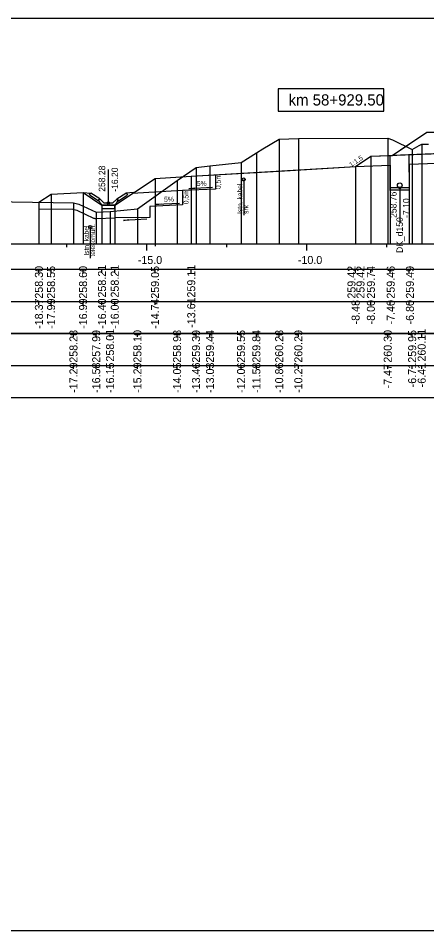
# Model space of a CAD drawing. Extents: x 6516023 to 6560129, y 5513077 to 5529206.
# Drawn here: x 6517018.7 to 6517031.46, y 5514451.16 to 5514479.66 of the extents above; entities that cross this region are included whole.
import ezdxf

# ---------------------------------------------------------------- set-up
doc = ezdxf.new("R2010")
doc.units = 0
for name, color, linetype in [('IR_default', 7, 'Continuous'), ('TOR_PRZEK_P-kable', 7, 'Continuous'), ('TOR_PRZEK_P-komponent', 7, 'Continuous'), ('TOR_PRZEK_P-odwodnienie', 7, 'Continuous'), ('TOR_PRZEK_P-opisy', 7, 'Continuous'), ('TOR_PRZEK_P-schodkowanie+wymiana', 7, 'Continuous'), ('TOR_PRZEK_P-tabelka istniejace', 7, 'Continuous'), ('TOR_PRZEK_P-tabelka projektowane', 7, 'Continuous'), ('TOR_PRZEK_P-teren istniejacy', 7, 'Continuous'), ('TOR_PRZEK_P-uklad odniesienia', 7, 'Continuous'), ('TOR_PRZEK_P-warstwa ochronna I', 7, 'Continuous'), ('TOR_PRZEK_P-warstwa ochronna II', 7, 'Continuous'), ('TOR_PS_T-skarpy projektowane', 7, 'Continuous'), ('TOR_RAMKI-ramka+tabelka 1', 7, 'Continuous')]:
    doc.layers.add(name, color=color, linetype=linetype)

msp = doc.modelspace()

# ---------------------------------------------------------------- linework, layer by layer
at = {"layer": 'IR_default'}
msp.add_lwpolyline([(6517019.343, 5514473.907), (6517019.723, 5514474.16), (6517020.722, 5514474.21), (6517021.313, 5514473.816), (6517021.713, 5514473.816), (6517022.97, 5514474.654), (6517024.102, 5514474.721), (6517026.848, 5514474.884), (6517029.234, 5514475.027), (6517029.362, 5514475.112), (6517029.713, 5514475.346), (6517030.012, 5514475.358), (6517030.378, 5514475.372), (6517030.866, 5514475.698), (6517031.463, 5514476.096)], dxfattribs=at)
at = {"layer": 'TOR_PRZEK_P-kable'}
for p, q in [((6517025.739, 5514474.62), (6517025.739, 5514473.51)), ((6517020.948, 5514473.138), (6517020.948, 5514472.164))]:
    msp.add_line(p, q, dxfattribs=at)
for centre in [(6517025.739, 5514474.62), (6517020.948, 5514473.138)]:
    msp.add_circle(centre, 0.05, dxfattribs=at)
at = {"layer": 'TOR_PRZEK_P-komponent'}
msp.add_lwpolyline([(6517031.463, 5514476.096), (6517034.963, 5514476.096), (6517035.963, 5514476.096), (6517039.463, 5514476.096), (6517040.013, 5514476.096), (6517043.513, 5514476.096), (6517044.858, 5514475.2), (6517041.013, 5514475.354), (6517037.713, 5514475.486), (6517036.963, 5514475.516), (6517035.763, 5514475.564), (6517035.163, 5514475.564), (6517033.963, 5514475.516), (6517033.213, 5514475.486), (6517030.378, 5514475.372)], close=True, dxfattribs=at)
at = {"layer": 'TOR_PRZEK_P-odwodnienie'}
for p, q in [((6517030.314, 5514474.281), (6517030.311, 5514475.37)), ((6517030.914, 5514474.283), (6517030.911, 5514475.394)), ((6517021.513, 5514473.886), (6517021.513, 5514474.93)), ((6517021.248, 5514474.011), (6517020.968, 5514474.198)), ((6517021.778, 5514474.011), (6517022.058, 5514474.198)), ((6517030.914, 5514474.362), (6517030.314, 5514474.362)), ((6517030.914, 5514474.282), (6517030.314, 5514474.282)), ((6517030.614, 5514474.362), (6517030.614, 5514473.26)), ((6517021.204, 5514473.945), (6517020.943, 5514474.119)), ((6517021.215, 5514473.961), (6517021.204, 5514473.945)), ((6517021.206, 5514473.981), (6517021.253, 5514474.005)), ((6517021.248, 5514474.011), (6517021.24, 5514473.999)), ((6517021.373, 5514473.886), (6517021.253, 5514474.005)), ((6517021.373, 5514473.886), (6517021.653, 5514473.886)), ((6517021.653, 5514473.886), (6517021.773, 5514474.005)), ((6517021.773, 5514474.005), (6517021.821, 5514473.981)), ((6517021.778, 5514474.011), (6517021.786, 5514473.999)), ((6517021.811, 5514473.961), (6517021.822, 5514473.945)), ((6517021.822, 5514473.945), (6517022.083, 5514474.119)), ((6517021.323, 5514473.816), (6517021.703, 5514473.816))]:
    msp.add_line(p, q, dxfattribs=at)
for points in [[(6517020.722, 5514474.21), (6517020.968, 5514474.198)], [(6517020.918, 5514474.172), (6517020.968, 5514474.198)], [(6517020.918, 5514474.172), (6517020.943, 5514474.119)], [(6517022.304, 5514474.21), (6517022.058, 5514474.198)], [(6517022.108, 5514474.172), (6517022.058, 5514474.198)], [(6517022.108, 5514474.172), (6517022.083, 5514474.119)], [(6517021.24, 5514473.999), (6517021.205, 5514473.98)], [(6517021.205, 5514473.98), (6517021.215, 5514473.961)], [(6517021.253, 5514473.886), (6517021.206, 5514473.981)], [(6517021.323, 5514473.816), (6517021.253, 5514473.886)], [(6517021.703, 5514473.816), (6517021.773, 5514473.886)], [(6517021.773, 5514473.886), (6517021.821, 5514473.981)], [(6517021.786, 5514473.999), (6517021.821, 5514473.98)], [(6517021.821, 5514473.98), (6517021.811, 5514473.961)], [(6517021.713, 5514473.816), (6517021.313, 5514473.816), (6517021.313, 5514473.716), (6517021.713, 5514473.716), (6517021.713, 5514473.816)]]:
    msp.add_lwpolyline(points, dxfattribs=at)
for centre, radius in [((6517030.614, 5514474.437), 0.075), ((6517030.614, 5514474.362), 0.03), ((6517021.513, 5514473.886), 0.035)]:
    msp.add_circle(centre, radius, dxfattribs=at)
at = {"layer": 'TOR_PRZEK_P-schodkowanie+wymiana'}
for p, q in [((6517024.855, 5514474.766), (6517024.855, 5514474.323)), ((6517023.832, 5514474.272), (6517022.257, 5514474.178)), ((6517024.855, 5514474.323), (6517023.832, 5514474.272)), ((6517023.832, 5514474.272), (6517023.832, 5514473.829)), ((6517022.809, 5514473.778), (6517022.809, 5514473.436)), ((6517023.832, 5514473.829), (6517022.81, 5514473.778)), ((6517022.809, 5514473.436), (6517021.713, 5514473.424))]:
    msp.add_line(p, q, dxfattribs=at)
at = {"layer": 'TOR_PRZEK_P-tabelka istniejace'}
for p, q in [((6517020.423, 5514469.706), (6517020.423, 5514469.806)), ((6517021.132, 5514469.706), (6517021.132, 5514469.806)), ((6517021.565, 5514469.706), (6517021.565, 5514469.806)), ((6517022.42, 5514469.706), (6517022.42, 5514469.806)), ((6517023.659, 5514469.706), (6517023.659, 5514469.806)), ((6517024.251, 5514469.706), (6517024.251, 5514469.806)), ((6517024.687, 5514469.706), (6517024.687, 5514469.806)), ((6517025.657, 5514469.706), (6517025.657, 5514469.806)), ((6517026.136, 5514469.706), (6517026.136, 5514469.806)), ((6517026.848, 5514469.706), (6517026.848, 5514469.806)), ((6517027.447, 5514469.706), (6517027.447, 5514469.806)), ((6517030.239, 5514469.706), (6517030.239, 5514469.806)), ((6517031.002, 5514469.706), (6517031.002, 5514469.806)), ((6517031.299, 5514469.706), (6517031.299, 5514469.806)), ((6516996.663, 5514468.806), (6517080.463, 5514468.806)), ((6517020.423, 5514468.706), (6517020.423, 5514468.806)), ((6517021.132, 5514468.706), (6517021.132, 5514468.806)), ((6517021.565, 5514468.706), (6517021.565, 5514468.806)), ((6517022.42, 5514468.706), (6517022.42, 5514468.806)), ((6517023.659, 5514468.706), (6517023.659, 5514468.806)), ((6517024.251, 5514468.706), (6517024.251, 5514468.806)), ((6517024.687, 5514468.706), (6517024.687, 5514468.806)), ((6517025.657, 5514468.706), (6517025.657, 5514468.806)), ((6517026.136, 5514468.706), (6517026.136, 5514468.806)), ((6517026.848, 5514468.706), (6517026.848, 5514468.806)), ((6517027.447, 5514468.706), (6517027.447, 5514468.806)), ((6517030.239, 5514468.706), (6517030.239, 5514468.806)), ((6517031.002, 5514468.706), (6517031.002, 5514468.806)), ((6517031.299, 5514468.706), (6517031.299, 5514468.806))]:
    msp.add_line(p, q, dxfattribs=at)
for points in [[(6517026.848, 5514475.883), (6517026.848, 5514472.806), (6517026.848, 5514472.676), (6517026.848, 5514472.606)], [(6517027.447, 5514475.9), (6517027.447, 5514472.806), (6517027.447, 5514472.676), (6517027.447, 5514472.606)], [(6517030.239, 5514475.909), (6517030.239, 5514472.806), (6517030.239, 5514472.676), (6517030.239, 5514472.606)], [(6517031.002, 5514475.554), (6517031.002, 5514472.806), (6517031.002, 5514472.676), (6517031.002, 5514472.606)], [(6517031.299, 5514475.72), (6517031.299, 5514472.806), (6517031.299, 5514472.676), (6517031.299, 5514472.606)], [(6517026.136, 5514475.451), (6517026.136, 5514472.806), (6517026.136, 5514472.676), (6517026.136, 5514472.606)], [(6517024.251, 5514474.992), (6517024.251, 5514472.806), (6517024.251, 5514472.676), (6517024.251, 5514472.606)], [(6517024.687, 5514475.044), (6517024.687, 5514472.806), (6517024.687, 5514472.676), (6517024.687, 5514472.606)], [(6517025.657, 5514475.156), (6517025.657, 5514472.806), (6517025.657, 5514472.676), (6517025.657, 5514472.606)], [(6517023.659, 5514474.584), (6517023.659, 5514472.806), (6517023.659, 5514472.676), (6517023.659, 5514472.606)], [(6517020.423, 5514473.889), (6517020.423, 5514472.806), (6517020.423, 5514472.676), (6517020.423, 5514472.606)], [(6517021.132, 5514473.598), (6517021.132, 5514472.806), (6517021.132, 5514472.676), (6517021.132, 5514472.606)], [(6517021.565, 5514473.617), (6517021.565, 5514472.806), (6517021.565, 5514472.676), (6517021.565, 5514472.606)], [(6517022.42, 5514473.707), (6517022.42, 5514472.806), (6517022.42, 5514472.676), (6517022.42, 5514472.606)]]:
    msp.add_lwpolyline(points, dxfattribs=at)
msp.add_lwpolyline([(6516996.663, 5514469.806), (6516996.663, 5514467.806), (6517080.463, 5514467.806), (6517080.463, 5514469.806)], close=True, dxfattribs=at)
at = {"layer": 'TOR_PRZEK_P-tabelka projektowane'}
for p, q in [((6517019.343, 5514471.706), (6517019.343, 5514471.806)), ((6517019.723, 5514471.706), (6517019.723, 5514471.806)), ((6517020.722, 5514471.706), (6517020.722, 5514471.806)), ((6517021.313, 5514471.706), (6517021.313, 5514471.806)), ((6517021.713, 5514471.706), (6517021.713, 5514471.806)), ((6517022.97, 5514471.706), (6517022.97, 5514471.806)), ((6517024.101, 5514471.706), (6517024.101, 5514471.806)), ((6517029.235, 5514471.706), (6517029.235, 5514471.806)), ((6517029.713, 5514471.706), (6517029.713, 5514471.806)), ((6517030.312, 5514471.706), (6517030.312, 5514471.806)), ((6517030.912, 5514471.706), (6517030.912, 5514471.806)), ((6516996.663, 5514470.806), (6517080.463, 5514470.806)), ((6517019.343, 5514470.706), (6517019.343, 5514470.806)), ((6517019.723, 5514470.706), (6517019.723, 5514470.806)), ((6517020.722, 5514470.706), (6517020.722, 5514470.806)), ((6517021.313, 5514470.706), (6517021.313, 5514470.806)), ((6517021.713, 5514470.706), (6517021.713, 5514470.806)), ((6517022.97, 5514470.706), (6517022.97, 5514470.806)), ((6517024.101, 5514470.706), (6517024.101, 5514470.806)), ((6517029.235, 5514470.706), (6517029.235, 5514470.806)), ((6517029.713, 5514470.706), (6517029.713, 5514470.806)), ((6517030.312, 5514470.706), (6517030.312, 5514470.806)), ((6517030.912, 5514470.706), (6517030.912, 5514470.806))]:
    msp.add_line(p, q, dxfattribs=at)
for points in [[(6517029.713, 5514475.346), (6517029.713, 5514472.806), (6517029.713, 5514472.676), (6517029.713, 5514472.606)], [(6517029.235, 5514475.027), (6517029.235, 5514472.806), (6517029.235, 5514472.676), (6517029.235, 5514472.606)], [(6517030.312, 5514475.07), (6517030.312, 5514472.806), (6517030.312, 5514472.676), (6517030.312, 5514472.606)], [(6517030.912, 5514475.094), (6517030.912, 5514472.806), (6517030.912, 5514472.676), (6517030.912, 5514472.606)], [(6517024.101, 5514474.721), (6517024.101, 5514472.806), (6517024.101, 5514472.676), (6517024.101, 5514472.606)], [(6517022.97, 5514474.653), (6517022.97, 5514472.739), (6517022.97, 5514472.609), (6517022.97, 5514472.539)], [(6517019.723, 5514474.16), (6517019.723, 5514472.806), (6517019.723, 5514472.676), (6517019.723, 5514472.606)], [(6517020.722, 5514474.21), (6517020.722, 5514472.806), (6517020.722, 5514472.676), (6517020.722, 5514472.606)], [(6517019.343, 5514473.907), (6517019.343, 5514472.806), (6517019.343, 5514472.676), (6517019.343, 5514472.606)], [(6517021.313, 5514473.816), (6517021.313, 5514472.806), (6517021.313, 5514472.676), (6517021.313, 5514472.606)], [(6517021.713, 5514473.816), (6517021.713, 5514472.806), (6517021.713, 5514472.676), (6517021.713, 5514472.606)]]:
    msp.add_lwpolyline(points, dxfattribs=at)
msp.add_lwpolyline([(6516996.663, 5514471.806), (6516996.663, 5514469.806), (6517080.463, 5514469.806), (6517080.463, 5514471.806)], close=True, dxfattribs=at)
at = {"layer": 'TOR_PRZEK_P-teren istniejacy'}
msp.add_lwpolyline([(6517011.459, 5514474.038), (6517020.423, 5514473.889), (6517020.591, 5514473.853), (6517021.132, 5514473.598), (6517021.565, 5514473.617), (6517022.42, 5514473.707), (6517023.659, 5514474.584), (6517024.251, 5514474.992), (6517024.687, 5514475.044), (6517025.657, 5514475.156), (6517026.136, 5514475.451), (6517026.335, 5514475.573), (6517026.848, 5514475.883), (6517027.447, 5514475.9), (6517030.239, 5514475.909), (6517030.391, 5514475.855), (6517031.002, 5514475.554), (6517031.225, 5514475.678), (6517031.299, 5514475.72), (6517031.515, 5514475.725)], dxfattribs=at)
at = {"layer": 'TOR_PRZEK_P-uklad odniesienia'}
for p, q in [((6517000.463, 5514472.606), (6517080.463, 5514472.606)), ((6517020.213, 5514472.506), (6517020.213, 5514472.606)), ((6517022.713, 5514472.406), (6517022.713, 5514472.606)), ((6517025.213, 5514472.506), (6517025.213, 5514472.606)), ((6517027.713, 5514472.406), (6517027.713, 5514472.606)), ((6517030.213, 5514472.506), (6517030.213, 5514472.606))]:
    msp.add_line(p, q, dxfattribs=at)
msp.add_lwpolyline([(6517030.113, 5514477.456), (6517026.813, 5514477.456), (6517026.813, 5514476.756), (6517030.113, 5514476.756)], close=True, dxfattribs=at)
at = {"layer": 'TOR_PRZEK_P-warstwa ochronna I'}
for points in [[(6517030.912, 5514475.094), (6517033.213, 5514475.186), (6517033.963, 5514475.216), (6517035.163, 5514475.264), (6517035.763, 5514475.264), (6517036.963, 5514475.216), (6517037.713, 5514475.186), (6517041.013, 5514475.054), (6517041.763, 5514475.024), (6517046.715, 5514474.826)], [(6517029.235, 5514475.027), (6517030.312, 5514475.07)]]:
    msp.add_lwpolyline(points, dxfattribs=at)
at = {"layer": 'TOR_PRZEK_P-warstwa ochronna II'}
msp.add_lwpolyline([(6517019.343, 5514473.907), (6517019.723, 5514474.16), (6517020.722, 5514474.21), (6517021.313, 5514473.816), (6517021.713, 5514473.816), (6517022.97, 5514474.654), (6517024.101, 5514474.721), (6517029.235, 5514475.027), (6517029.713, 5514475.346), (6517033.213, 5514475.486), (6517033.963, 5514475.516), (6517035.163, 5514475.564), (6517035.763, 5514475.564), (6517036.963, 5514475.516), (6517037.713, 5514475.486), (6517041.013, 5514475.354), (6517041.763, 5514475.324), (6517046.063, 5514475.152), (6517046.932, 5514474.717), (6517049.096, 5514473.635), (6517049.496, 5514473.635), (6517050.353, 5514474.207), (6517053.034, 5514474.224)], dxfattribs=at)
at = {"layer": 'TOR_PS_T-skarpy projektowane'}
msp.add_line((6517021.141, 5514473.398), (6517021.713, 5514473.424), dxfattribs=at)
for points in [[(6517024.762, 5514474.367), (6517024.027, 5514474.328), (6517024.2, 5514474.359)], [(6517023.739, 5514473.873), (6517023.004, 5514473.834), (6517023.177, 5514473.864)], [(6517019.343, 5514473.707), (6517020.401, 5514473.69), (6517020.526, 5514473.663), (6517021.047, 5514473.417)], [(6517022.716, 5514473.379), (6517021.981, 5514473.339), (6517022.153, 5514473.37)]]:
    msp.add_lwpolyline(points, dxfattribs=at)
msp.add_arc((6517021.132, 5514473.598), 0.2, 244.7332, 272.6227, dxfattribs=at)
at = {"layer": 'TOR_RAMKI-ramka+tabelka 1'}
msp.add_lwpolyline([(6516907.013, 5514479.656), (6517154.513, 5514479.656), (6517154.513, 5514451.156), (6516907.013, 5514451.156)], close=True, dxfattribs=at)

# ---------------------------------------------------------------- texts
at = {"layer": 'TOR_PRZEK_P-kable'}
for s, height, p in [('Istn. kabel', 0.14999, (6517025.694, 5514473.546)), ('srk', 0.15, (6517025.888, 5514473.546)), ('Istn. kabel', 0.14999, (6517020.903, 5514472.24)), ('telekomun.', 0.15, (6517021.097, 5514472.212))]:
    msp.add_text(s, height=height, rotation=90.0511, dxfattribs=at).set_placement(p)
at = {"layer": 'TOR_PRZEK_P-odwodnienie'}
for s, p in [('258.28', (6517021.413, 5514474.236)), ('-16.20', (6517021.813, 5514474.236)), ('258.76', (6517030.514, 5514473.421)), ('-7.10', (6517030.914, 5514473.421)), ('DK_d150', (6517030.711, 5514472.326))]:
    msp.add_text(s, height=0.2, rotation=90, dxfattribs=at).set_placement(p)
at = {"layer": 'TOR_PRZEK_P-opisy'}
msp.add_text('1:1,5', height=0.15, rotation=34.0701, dxfattribs=at).set_placement((6517029.099, 5514475))
at = {"layer": 'TOR_PRZEK_P-schodkowanie+wymiana'}
for p in [(6517025.021, 5514474.32), (6517024.015, 5514473.845)]:
    msp.add_text('0,5m', height=0.1545, rotation=90, dxfattribs=at).set_placement(p)
at = {"layer": 'TOR_PRZEK_P-tabelka istniejace'}
for s, p in [('258.28', (6517020.548, 5514468.898)), ('257.99', (6517021.257, 5514468.898)), ('258.01', (6517021.69, 5514468.933)), ('258.10', (6517022.545, 5514468.898)), ('258.98', (6517023.784, 5514468.898)), ('259.39', (6517024.376, 5514468.898)), ('259.44', (6517024.812, 5514468.899)), ('259.55', (6517025.782, 5514468.897)), ('259.84', (6517026.261, 5514468.899)), ('260.28', (6517026.973, 5514468.898)), ('260.29', (6517027.572, 5514468.898)), ('260.30', (6517030.364, 5514468.898)), ('259.95', (6517031.127, 5514468.897)), ('260.11', (6517031.424, 5514468.933)), ('-17.29', (6517020.548, 5514467.955)), ('-16.58', (6517021.257, 5514467.954)), ('-16.15', (6517021.69, 5514467.953)), ('-15.29', (6517022.545, 5514467.955)), ('-14.05', (6517023.784, 5514467.953)), ('-13.46', (6517024.376, 5514467.954)), ('-13.03', (6517024.812, 5514467.954)), ('-12.06', (6517025.782, 5514467.954)), ('-11.58', (6517026.261, 5514467.954)), ('-10.86', (6517026.973, 5514467.954)), ('-10.27', (6517027.572, 5514467.955)), ('-7.47', (6517030.364, 5514468.094)), ('-6.71', (6517031.127, 5514468.129)), ('-6.41', (6517031.424, 5514468.129))]:
    msp.add_text(s, height=0.25, rotation=90, dxfattribs=at).set_placement(p)
at = {"layer": 'TOR_PRZEK_P-tabelka projektowane'}
for s, p in [('258.30', (6517019.468, 5514470.898)), ('258.55', (6517019.848, 5514470.897)), ('258.60', (6517020.847, 5514470.898)), ('258.21', (6517021.438, 5514470.933)), ('258.21', (6517021.838, 5514470.933)), ('259.05', (6517023.095, 5514470.897)), ('259.11', (6517024.226, 5514470.933)), ('259.42', (6517029.232, 5514470.9)), ('259.42', (6517029.513, 5514470.9)), ('259.74', (6517029.838, 5514470.899)), ('259.46', (6517030.457, 5514470.898)), ('259.49', (6517031.057, 5514470.898)), ('-18.37', (6517019.468, 5514469.955)), ('-17.99', (6517019.848, 5514469.955)), ('-16.99', (6517020.847, 5514469.955)), ('-16.40', (6517021.438, 5514469.955)), ('-16.00', (6517021.838, 5514469.955)), ('-14.74', (6517023.095, 5514469.955)), ('-13.61', (6517024.226, 5514469.989)), ('-8.48', (6517029.36, 5514470.094)), ('-8.00', (6517029.838, 5514470.094)), ('-7.40', (6517030.457, 5514470.094)), ('-6.80', (6517031.057, 5514470.094))]:
    msp.add_text(s, height=0.25, rotation=90, dxfattribs=at).set_placement(p)
at = {"layer": 'TOR_PRZEK_P-uklad odniesienia'}
for s, height, p in [('km 58+929.50', 0.35, (6517027.141, 5514476.931)), ('-15.0', 0.25, (6517022.432, 5514471.981)), ('-10.0', 0.25, (6517027.432, 5514471.981))]:
    msp.add_text(s, height=height, dxfattribs=at).set_placement(p)
at = {"layer": 'TOR_PS_T-skarpy projektowane'}
for p in [(6517024.274, 5514474.419), (6517023.251, 5514473.925)]:
    msp.add_text('5%', height=0.1545, dxfattribs=at).set_placement(p)

doc.saveas('drawing.dxf')
